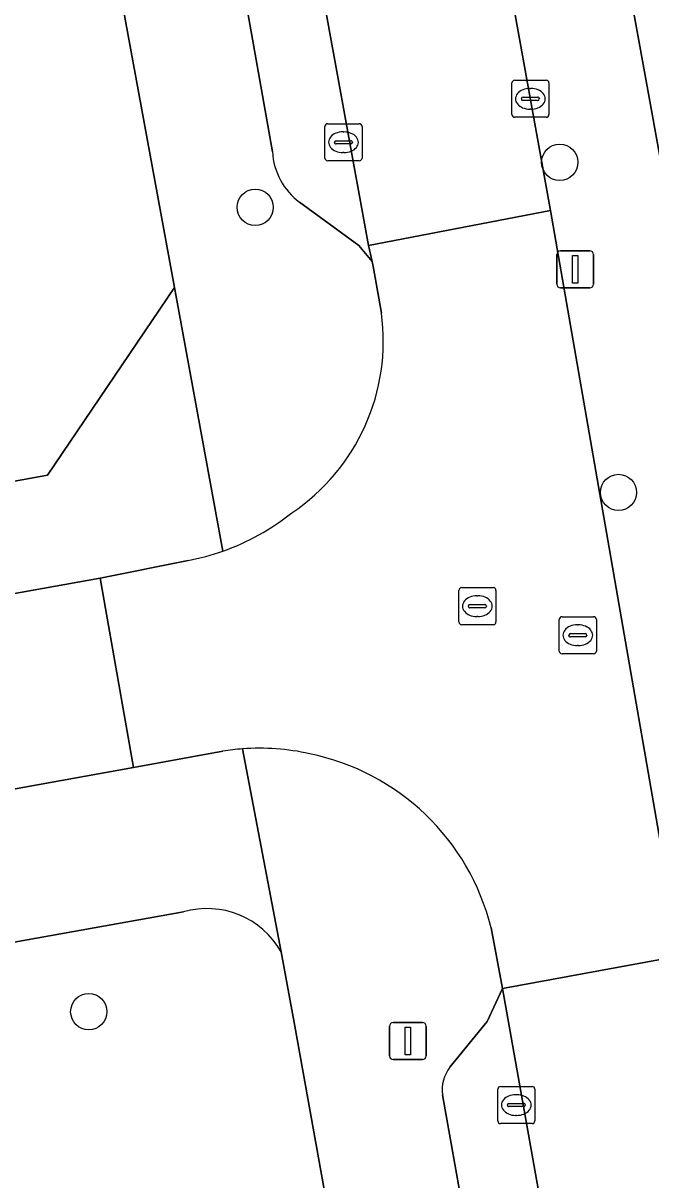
# Model space of a CAD drawing. Extents: x 157793 to 159380, y 380877 to 382313.
# Drawn here: x 158791.04 to 158807.99, y 381441.64 to 381472.86 of the extents above; entities that cross this region are included whole.
import ezdxf

# ---------------------------------------------------------------- set-up
doc = ezdxf.new("R2010")
doc.units = 0
for name, color, linetype in [('IMGEO_Boom', 7, 'Continuous'), ('IMGEO_Erf', 7, 'Continuous'), ('IMGEO_Groenvoorziening', 7, 'Continuous'), ('IMGEO_Kolk', 7, 'Continuous'), ('IMGEO_Lichtmast', 7, 'Continuous'), ('IMGEO_Parkeervlak_open', 7, 'Continuous'), ('IMGEO_Rijbaan_lokaal_open', 7, 'Continuous'), ('IMGEO_Rioolput', 7, 'Continuous'), ('IMGEO_Voetpad_open', 7, 'Continuous')]:
    doc.layers.add(name, color=color, linetype=linetype)

msp = doc.modelspace()

# ---------------------------------------------------------------- linework, layer by layer
at = {"layer": 'IMGEO_Boom'}
for centre in [(158805.529, 381469.107), (158797.307, 381467.892), (158807.117, 381460.197), (158792.812, 381446.182)]:
    msp.add_circle(centre, 0.489, dxfattribs=at)
at = {"layer": 'IMGEO_Erf'}
for points in [[(158745.35, 381454.821), (158746.063, 381451.462), (158754.568, 381453.983), (158758.527, 381454.561), (158767.266, 381456.2), (158791.695, 381460.66), (158795.126, 381465.732), (158786.573, 381512.183)], [(158803.897, 381493.159), (158808.389, 381468.427), (158829.821, 381472.256), (158829.839, 381472.157), (158830.26, 381469.841), (158830.217, 381469.833), (158830.227, 381469.773), (158831.3, 381470.029), (158841.528, 381471.934), (158842.741, 381472.098), (158842.133, 381475.466), (158845.258, 381476.033), (158848.185, 381476.564), (158848.377, 381475.498), (158859.429, 381477.708), (158860.197, 381478.743), (158860.565, 381479.24)]]:
    msp.add_lwpolyline(points, dxfattribs=at)
at = {"layer": 'IMGEO_Groenvoorziening'}
for points in [[(158795.371, 381448.874), (158772.246, 381444.735)], [(158789.812, 381426.233), (158791.221, 381423.826), (158798.84, 381428.647), (158799.111, 381428.836), (158799.364, 381429.048), (158799.597, 381429.281), (158799.808, 381429.535), (158799.995, 381429.806), (158800.158, 381430.094), (158800.294, 381430.394), (158800.403, 381430.706), (158800.484, 381431.026), (158800.536, 381431.352), (158800.558, 381431.681), (158800.586, 381433.524), (158798.373, 381445.788), (158798.004, 381447.797)]]:
    msp.add_lwpolyline(points, dxfattribs=at)
msp.add_arc((158796.01, 381446.68), 2.285, 29.2617, 106.2453, dxfattribs=at)
at = {"layer": 'IMGEO_Kolk'}
for p, q in [((158804.236, 381470.396), (158804.236, 381471.248)), ((158804.311, 381471.322), (158805.163, 381471.322)), ((158804.724, 381471.102), (158804.749, 381471.102)), ((158805.237, 381471.248), (158805.237, 381470.396)), ((158804.495, 381470.816), (158804.495, 381470.828)), ((158804.933, 381470.779), (158804.535, 381470.779)), ((158804.538, 381470.865), (158804.936, 381470.865)), ((158804.979, 381470.828), (158804.979, 381470.816)), ((158804.747, 381470.542), (158804.722, 381470.542)), ((158799.265, 381470.148), (158800.117, 381470.148)), ((158805.163, 381470.322), (158804.311, 381470.322)), ((158799.19, 381469.222), (158799.19, 381470.074)), ((158799.678, 381469.928), (158799.703, 381469.928)), ((158800.191, 381470.074), (158800.191, 381469.222)), ((158799.449, 381469.642), (158799.449, 381469.654)), ((158799.887, 381469.605), (158799.489, 381469.605)), ((158799.492, 381469.691), (158799.89, 381469.691)), ((158799.933, 381469.654), (158799.933, 381469.642)), ((158799.701, 381469.368), (158799.676, 381469.368)), ((158800.117, 381469.148), (158799.265, 381469.148)), ((158803.856, 381443.236), (158803.856, 381444.088)), ((158803.931, 381444.162), (158804.783, 381444.162)), ((158804.344, 381443.942), (158804.369, 381443.942)), ((158804.857, 381444.088), (158804.857, 381443.236)), ((158804.115, 381443.656), (158804.115, 381443.668)), ((158804.553, 381443.619), (158804.155, 381443.619)), ((158804.158, 381443.705), (158804.556, 381443.705)), ((158804.599, 381443.668), (158804.599, 381443.656)), ((158804.367, 381443.382), (158804.342, 381443.382)), ((158804.783, 381443.162), (158803.931, 381443.162))]:
    msp.add_line(p, q, dxfattribs=at)
for points in [[(158804.236, 381470.396), (158804.236, 381471.248)], [(158804.311, 381471.322), (158805.163, 381471.322)], [(158805.237, 381471.248), (158805.237, 381470.396)], [(158799.265, 381470.148), (158800.117, 381470.148)], [(158805.163, 381470.322), (158804.311, 381470.322)], [(158799.19, 381469.222), (158799.19, 381470.074)], [(158800.191, 381470.074), (158800.191, 381469.222)], [(158800.117, 381469.148), (158799.265, 381469.148)], [(158803.856, 381443.236), (158803.856, 381444.088)], [(158803.931, 381444.162), (158804.783, 381444.162)], [(158804.857, 381444.088), (158804.857, 381443.236)], [(158804.783, 381443.162), (158803.931, 381443.162)]]:
    msp.add_lwpolyline(points, dxfattribs=at)
for centre, radius, start, end in [((158804.313, 381471.246), 0.0765, 91.552, 178.448), ((158804.313, 381471.246), 0.0765, 91.552, 178.448), ((158805.161, 381471.246), 0.0765, 1.552, 88.448), ((158805.161, 381471.246), 0.0765, 1.552, 88.448), ((158804.535, 381470.825), 0.0403, 85.8775, 175.7526), ((158804.532, 381470.815), 0.0366, 178.938, 274.7102), ((158804.936, 381470.822), 0.043, 264.8664, 352.4533), ((158804.94, 381470.827), 0.0386, 1.7309, 96.639), ((158799.267, 381470.072), 0.0765, 91.552, 178.448), ((158799.267, 381470.072), 0.0765, 91.552, 178.448), ((158800.115, 381470.072), 0.0765, 1.552, 88.448), ((158800.115, 381470.072), 0.0765, 1.552, 88.448), ((158804.313, 381470.398), 0.0765, 181.552, 268.448), ((158804.313, 381470.398), 0.0765, 181.552, 268.448), ((158805.161, 381470.398), 0.0765, 271.552, 358.448), ((158805.161, 381470.398), 0.0765, 271.552, 358.448), ((158799.489, 381469.651), 0.0403, 85.8775, 175.7526), ((158799.486, 381469.641), 0.0366, 178.938, 274.7102), ((158799.89, 381469.648), 0.043, 264.8664, 352.4533), ((158799.894, 381469.653), 0.0386, 1.7309, 96.639), ((158799.267, 381469.224), 0.0765, 181.552, 268.448), ((158799.267, 381469.224), 0.0765, 181.552, 268.448), ((158800.115, 381469.224), 0.0765, 271.552, 358.448), ((158800.115, 381469.224), 0.0765, 271.552, 358.448), ((158803.933, 381444.086), 0.0765, 91.552, 178.448), ((158803.933, 381444.086), 0.0765, 91.552, 178.448), ((158804.781, 381444.086), 0.0765, 1.552, 88.448), ((158804.781, 381444.086), 0.0765, 1.552, 88.448), ((158804.155, 381443.665), 0.0403, 85.8775, 175.7526), ((158804.152, 381443.655), 0.0366, 178.938, 274.7102), ((158804.556, 381443.662), 0.043, 264.8664, 352.4533), ((158804.56, 381443.667), 0.0386, 1.7309, 96.639), ((158803.933, 381443.238), 0.0765, 181.552, 268.448), ((158803.933, 381443.238), 0.0765, 181.552, 268.448), ((158804.781, 381443.238), 0.0765, 271.552, 358.448), ((158804.781, 381443.238), 0.0765, 271.552, 358.448)]:
    msp.add_arc(centre, radius, start, end, dxfattribs=at)
for centre, major_axis, ratio, start_param, end_param in [((158804.723, 381470.822), (-0.387, 0.002), 0.722429, 4.712389, 7.853982), ((158804.748, 381470.822), (-0.39, 0.002), 0.717154, 1.570796, 4.712389), ((158799.677, 381469.648), (-0.387, 0.002), 0.722429, 4.712389, 7.853982), ((158799.702, 381469.648), (-0.39, 0.002), 0.717154, 1.570796, 4.712389), ((158804.343, 381443.662), (-0.387, 0.002), 0.722429, 4.712389, 7.853982), ((158804.368, 381443.662), (-0.39, 0.002), 0.717154, 1.570796, 4.712389)]:
    msp.add_ellipse(centre, major_axis=major_axis, ratio=ratio, start_param=start_param, end_param=end_param, dxfattribs=at)
at = {"layer": 'IMGEO_Lichtmast'}
for p, q in [((158805.551, 381466.718), (158806.341, 381466.718)), ((158806.341, 381466.718), (158805.551, 381466.718)), ((158805.451, 381465.818), (158805.451, 381466.618)), ((158805.451, 381466.618), (158805.451, 381465.818)), ((158806.441, 381466.618), (158806.441, 381465.818)), ((158806.441, 381465.818), (158806.441, 381466.618)), ((158806.341, 381465.718), (158805.551, 381465.718)), ((158805.551, 381465.718), (158806.341, 381465.718)), ((158800.932, 381444.988), (158800.932, 381445.788)), ((158800.932, 381445.788), (158800.932, 381444.988)), ((158801.032, 381445.888), (158801.822, 381445.888)), ((158801.822, 381445.888), (158801.032, 381445.888)), ((158801.922, 381445.788), (158801.922, 381444.988)), ((158801.922, 381444.988), (158801.922, 381445.788)), ((158801.822, 381444.888), (158801.032, 381444.888)), ((158801.032, 381444.888), (158801.822, 381444.888))]:
    msp.add_line(p, q, dxfattribs=at)
for points in [[(158805.871, 381466.593), (158806.021, 381466.593), (158806.021, 381465.843), (158805.871, 381465.843), (158805.871, 381466.593)], [(158801.352, 381445.763), (158801.502, 381445.763), (158801.502, 381445.013), (158801.352, 381445.013), (158801.352, 381445.763)]]:
    msp.add_lwpolyline(points, dxfattribs=at)
for centre, start, end in [((158805.551, 381466.618), 90, 180), ((158805.551, 381466.618), 90, 180), ((158806.341, 381466.618), 0, 90), ((158806.341, 381466.618), 360, 90), ((158805.551, 381465.818), 180, 270), ((158805.551, 381465.818), 180, 270), ((158806.341, 381465.818), 270, 0), ((158806.341, 381465.818), 270, 0), ((158801.032, 381445.788), 90, 180), ((158801.032, 381445.788), 90, 180), ((158801.822, 381445.788), 0, 90), ((158801.822, 381445.788), 360, 90), ((158801.032, 381444.988), 180, 270), ((158801.032, 381444.988), 180, 270), ((158801.822, 381444.988), 270, 0), ((158801.822, 381444.988), 270, 0)]:
    msp.add_arc(centre, 0.1, start, end, dxfattribs=at)
at = {"layer": 'IMGEO_Parkeervlak_open'}
for points in [[(158800.364, 381466.865), (158786.917, 381540.658)], [(158796.04, 381479.18), (158797.77, 381469.387)], [(158798.505, 381468.027), (158800.109, 381466.86)], [(158800.109, 381466.86), (158800.461, 381466.429)], [(158800.461, 381466.429), (158800.364, 381466.865)], [(158821.533, 381348.267), (158803.981, 381446.805), (158803.566, 381445.918), (158802.566, 381444.682)], [(158802.365, 381443.939), (158818.875, 381351.172)]]:
    msp.add_lwpolyline(points, dxfattribs=at)
for centre, radius, start, end in [((158799.621, 381469.509), 1.855, 183.7678, 233.0094), ((158803.319, 381444.08), 0.964, 141.3297, 188.3951)]:
    msp.add_arc(centre, radius, start, end, dxfattribs=at)
at = {"layer": 'IMGEO_Rijbaan_lokaal_open'}
for points in [[(158789.968, 381541.007), (158789.93, 381541.231), (158786.917, 381540.658), (158800.364, 381466.865), (158805.281, 381467.806), (158800.871, 381492.228)], [(158805.281, 381467.806), (158800.364, 381466.865), (158800.461, 381466.429), (158800.501, 381466.252), (158800.713, 381465.037)], [(158803.676, 381448.445), (158803.981, 381446.805), (158808.835, 381447.698), (158808.529, 381449.125), (158805.281, 381467.806)], [(158795.496, 381458.359), (158793.117, 381457.886), (158794.022, 381452.774), (158796.436, 381453.212)], [(158766.887, 381447.938), (158772.077, 381448.81), (158794.022, 381452.774), (158793.117, 381457.886), (158777.484, 381455.083), (158766.007, 381452.987)]]:
    msp.add_lwpolyline(points, dxfattribs=at)
msp.add_lwpolyline([(158818.555, 381393.166), (158817.658, 381398.163), (158816.707, 381403.506), (158815.12, 381412.365), (158814.217, 381417.404), (158813.145, 381423.478), (158812.19, 381428.797), (158811.157, 381434.707), (158808.835, 381447.698), (158803.981, 381446.805), (158821.533, 381348.267), (158821.824, 381346.544), (158826.759, 381347.247), (158825.941, 381351.755), (158825.017, 381356.892), (158824.077, 381362.17), (158823.177, 381367.239), (158822.339, 381371.978), (158821.435, 381377.001), (158820.48, 381382.334), (158819.402, 381388.399)], close=True, dxfattribs=at)
for centre, radius, start, end in [((158795.181, 381464.279), 5.584, 303.8993, 7.8017), ((158794.269, 381464.724), 6.483, 289.5331, 308.3981), ((158794.3, 381464.606), 6.36, 280.842, 289.627), ((158797.454, 381446.909), 6.385, 94.3833, 99.1743), ((158797.422, 381447.067), 6.225, 77.4927, 94.2006), ((158797.503, 381446.91), 6.361, 13.9615, 78.5077)]:
    msp.add_arc(centre, radius, start, end, dxfattribs=at)
at = {"layer": 'IMGEO_Rioolput'}
for p, q in [((158802.88, 381457.627), (158803.732, 381457.627)), ((158802.805, 381456.701), (158802.805, 381457.553)), ((158803.293, 381457.407), (158803.318, 381457.407)), ((158803.806, 381457.553), (158803.806, 381456.701)), ((158803.064, 381457.121), (158803.064, 381457.133)), ((158803.502, 381457.084), (158803.104, 381457.084)), ((158803.107, 381457.17), (158803.505, 381457.17)), ((158803.548, 381457.133), (158803.548, 381457.121)), ((158803.316, 381456.847), (158803.291, 381456.847)), ((158805.517, 381455.916), (158805.517, 381456.768)), ((158805.592, 381456.842), (158806.444, 381456.842)), ((158806.518, 381456.768), (158806.518, 381455.916)), ((158803.732, 381456.627), (158802.88, 381456.627)), ((158805.819, 381456.385), (158806.217, 381456.385)), ((158806.005, 381456.622), (158806.03, 381456.622)), ((158805.776, 381456.336), (158805.776, 381456.348)), ((158806.214, 381456.299), (158805.816, 381456.299)), ((158806.028, 381456.062), (158806.003, 381456.062)), ((158806.26, 381456.348), (158806.26, 381456.336)), ((158806.444, 381455.842), (158805.592, 381455.842))]:
    msp.add_line(p, q, dxfattribs=at)
for points in [[(158802.88, 381457.627), (158803.732, 381457.627)], [(158802.805, 381456.701), (158802.805, 381457.553)], [(158803.806, 381457.553), (158803.806, 381456.701)], [(158805.517, 381455.916), (158805.517, 381456.768)], [(158805.592, 381456.842), (158806.444, 381456.842)], [(158806.518, 381456.768), (158806.518, 381455.916)], [(158803.732, 381456.627), (158802.88, 381456.627)], [(158806.444, 381455.842), (158805.592, 381455.842)]]:
    msp.add_lwpolyline(points, dxfattribs=at)
for centre, radius, start, end in [((158802.882, 381457.551), 0.0765, 91.552, 178.448), ((158802.882, 381457.551), 0.0765, 91.552, 178.448), ((158803.73, 381457.551), 0.0765, 1.552, 88.448), ((158803.73, 381457.551), 0.0765, 1.552, 88.448), ((158803.104, 381457.13), 0.0403, 85.8775, 175.7526), ((158803.101, 381457.12), 0.0366, 178.938, 274.7102), ((158803.505, 381457.127), 0.043, 264.8664, 352.4533), ((158803.509, 381457.132), 0.0386, 1.7309, 96.639), ((158802.882, 381456.703), 0.0765, 181.552, 268.448), ((158802.882, 381456.703), 0.0765, 181.552, 268.448), ((158803.73, 381456.703), 0.0765, 271.552, 358.448), ((158803.73, 381456.703), 0.0765, 271.552, 358.448), ((158805.594, 381456.766), 0.0765, 91.552, 178.448), ((158805.594, 381456.766), 0.0765, 91.552, 178.448), ((158806.442, 381456.766), 0.0765, 1.552, 88.448), ((158806.442, 381456.766), 0.0765, 1.552, 88.448), ((158805.816, 381456.345), 0.0403, 85.8775, 175.7526), ((158806.221, 381456.347), 0.0386, 1.7309, 96.639), ((158805.813, 381456.335), 0.0366, 178.938, 274.7102), ((158806.217, 381456.342), 0.043, 264.8664, 352.4533), ((158805.594, 381455.918), 0.0765, 181.552, 268.448), ((158805.594, 381455.918), 0.0765, 181.552, 268.448), ((158806.442, 381455.918), 0.0765, 271.552, 358.448), ((158806.442, 381455.918), 0.0765, 271.552, 358.448)]:
    msp.add_arc(centre, radius, start, end, dxfattribs=at)
for centre, major_axis, ratio, start_param, end_param in [((158803.292, 381457.127), (-0.387, 0.002), 0.722429, 4.712389, 7.853982), ((158803.317, 381457.127), (-0.39, 0.002), 0.717154, 1.570796, 4.712389), ((158806.004, 381456.342), (-0.387, 0.002), 0.722429, 4.712389, 7.853982), ((158806.029, 381456.342), (-0.39, 0.002), 0.717154, 1.570796, 4.712389)]:
    msp.add_ellipse(centre, major_axis=major_axis, ratio=ratio, start_param=start_param, end_param=end_param, dxfattribs=at)
at = {"layer": 'IMGEO_Voetpad_open'}
for points in [[(158761.515, 381653.086), (158762.478, 381647), (158762.674, 381645.822), (158765.146, 381631.871), (158765.716, 381628.675), (158770.256, 381603.221), (158771.237, 381597.723), (158771.675, 381595.283), (158772.768, 381589.199), (158775.881, 381571.869), (158779.263, 381553.035), (158779.866, 381549.755), (158782.218, 381537.234), (158782.367, 381536.441), (158782.236, 381536.405), (158783.876, 381527.553), (158783.747, 381527.527), (158786.066, 381514.938), (158786.573, 381512.183), (158795.126, 381465.732), (158796.436, 381458.615)], [(158797.77, 381469.387), (158796.04, 381479.18), (158794.799, 381486.106), (158785.407, 381537.407)], [(158812.041, 381447.285), (158811.68, 381449.294), (158810.678, 381455.186), (158809.337, 381462.989), (158809.099, 381464.375), (158808.864, 381465.737), (158808.639, 381467.049), (158808.389, 381468.427), (158803.897, 381493.159), (158803.089, 381497.61)], [(158800.871, 381492.228), (158805.281, 381467.806), (158808.529, 381449.125), (158808.835, 381447.698), (158811.157, 381434.707), (158812.19, 381428.797), (158813.145, 381423.478), (158814.217, 381417.404), (158815.12, 381412.365), (158816.707, 381403.506), (158817.658, 381398.163), (158818.555, 381393.166), (158819.402, 381388.399), (158820.48, 381382.334), (158821.435, 381377.001), (158822.339, 381371.978), (158823.177, 381367.239), (158824.077, 381362.17), (158825.017, 381356.892), (158825.941, 381351.755), (158826.759, 381347.247), (158826.989, 381345.98)], [(158800.713, 381465.037), (158800.501, 381466.252), (158800.461, 381466.429), (158800.109, 381466.86), (158798.505, 381468.027)], [(158796.436, 381458.615), (158795.126, 381465.732), (158791.695, 381460.66), (158767.266, 381456.2), (158758.527, 381454.561), (158754.568, 381453.983), (158746.063, 381451.462), (158741.785, 381450.208), (158741.585, 381451.54)], [(158766.007, 381452.987), (158777.484, 381455.083), (158793.117, 381457.886), (158795.496, 381458.359)], [(158796.966, 381453.275), (158798.004, 381447.797), (158798.373, 381445.788), (158800.586, 381433.524), (158802.072, 381425.176), (158803.427, 381417.559), (158806.8, 381398.599), (158809.817, 381381.639), (158812.758, 381365.11), (158815.458, 381349.933), (158815.846, 381347.754), (158815.97, 381346.741)], [(158798.004, 381447.797), (158796.966, 381453.275)], [(158796.436, 381453.212), (158794.022, 381452.774), (158772.077, 381448.81), (158766.887, 381447.938)], [(158772.246, 381444.735), (158795.371, 381448.874)], [(158802.566, 381444.682), (158803.566, 381445.918), (158803.981, 381446.805), (158803.676, 381448.445)], [(158818.875, 381351.172), (158802.365, 381443.939)]]:
    msp.add_lwpolyline(points, dxfattribs=at)
for centre, radius, start, end in [((158799.621, 381469.509), 1.855, 183.7678, 233.0094), ((158795.181, 381464.279), 5.584, 303.8993, 7.8017), ((158794.269, 381464.724), 6.483, 289.5331, 308.3981), ((158794.3, 381464.606), 6.36, 280.842, 289.627), ((158797.454, 381446.909), 6.385, 94.3833, 99.1743), ((158797.422, 381447.067), 6.225, 77.4927, 94.2006), ((158797.503, 381446.91), 6.361, 13.9615, 78.5077), ((158796.01, 381446.68), 2.285, 29.2617, 106.2453), ((158803.319, 381444.08), 0.964, 141.3297, 188.3951)]:
    msp.add_arc(centre, radius, start, end, dxfattribs=at)

doc.saveas('drawing.dxf')
